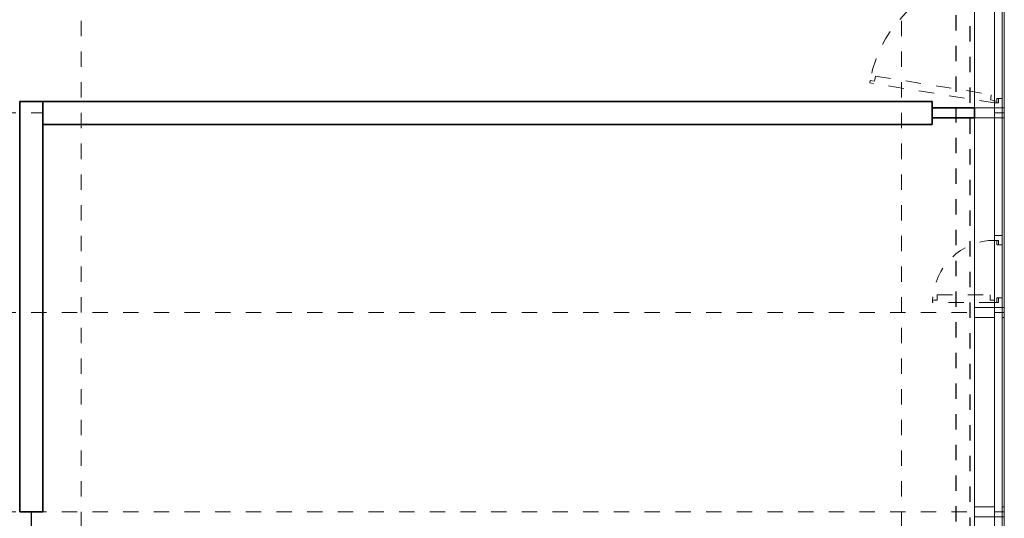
# Model space of a CAD drawing. Header units: metres. Extents: x -13 to 93, y -119 to 25.
# Tile 364 of 656: x 7.25 to 13.67, y -40.24 to -36.99. Entities that reach past the tile are written whole.
import ezdxf

# ---------------------------------------------------------------- set-up
doc = ezdxf.new("R2010")
doc.units = ezdxf.units.M
doc.header["$LTSCALE"] = 0.00508
doc.header["$PDMODE"] = 1
doc.header["$PDSIZE"] = -2
for name, pattern in [('STYLE_05', [0.19684, 0.069505, -0.127335]), ('STYLE_06', [1.0537, 0.590515, -0.19684, 0.069505, -0.19684]), ('STYLE_11', [0.393677, 0.196838, -0.196838])]:
    doc.linetypes.add(name, pattern=pattern)
for name, color, linetype, lineweight in [('3-3-0 AW Fassade', 7, 'Continuous', 18), ('3-3-4 AFenster', 7, 'Continuous', 25), ('3-4-0-2 IW GK', 7, 'Continuous', 35), ('3-4-0-5 Trennwand', 7, 'Continuous', 35), ('3-4-4 ITüren', 7, 'Continuous', 25), ('3-5-1-2 DeckenSprung VED', 7, 'STYLE_11', 25), ('3-5-9 DeckenSonstig VED', 7, 'STYLE_11', 25), ('Ans-Kante', 7, 'Continuous', 18), ('Plan-Achse', 1, 'STYLE_06', 18), ('Plan-Achsen-Fassade', 1, 'STYLE_06', 18)]:
    doc.layers.add(name, color=color, linetype=linetype, lineweight=lineweight)

# ---------------------------------------------------------------- blocks, each defined once
blk = doc.blocks.new('TÜR_1.00 in 1.30 Feld')
at = {"layer": '3-4-4 ITüren', "linetype": 'Continuous', "lineweight": 5}
for p in [(0, 0), (1.225, 0)]:
    blk.add_point(p, dxfattribs=at)
blk.add_wipeout([(0.075, 1), (0.1241, 0.9988), (0.173, 0.9952), (0.2217, 0.9892), (0.2701, 0.9808), (0.318, 0.97), (0.3653, 0.9569), (0.4119, 0.9415), (0.4577, 0.9239), (0.5026, 0.904), (0.5464, 0.8819), (0.5891, 0.8577), (0.6306, 0.8315), (0.6707, 0.8032), (0.7094, 0.773), (0.7466, 0.741), (0.7821, 0.7071), (0.816, 0.6716), (0.848, 0.6344), (0.8782, 0.5957), (0.9065, 0.5556), (0.9327, 0.5141), (0.9569, 0.4714), (0.979, 0.4276), (0.9989, 0.3827), (1.0165, 0.3369), (1.0319, 0.2903), (1.045, 0.243), (1.0558, 0.1951), (1.0642, 0.1467), (1.0702, 0.098), (1.0738, 0.0491), (1.075, 0), (0.075, 0)]).dxf.layer = '3-4-4 ITüren'
at = {"layer": '3-4-4 ITüren'}
for p, q in [((0.075, 0), (0.075, 1)), ((0.075, 0), (0, 0)), ((1.225, 0), (1.075, 0))]:
    blk.add_line(p, q, dxfattribs=at)
blk.add_arc((0.075, 0), 1, 0, 90, dxfattribs=at)
blk = doc.blocks.new('S_Profil_Fassade_Büro')
at = {"layer": '3-3-0 AW Fassade', "color": 7}
blk.add_line((-0.132, 0), (-0.195, 0), dxfattribs=at)
for points in [[(-0.195, 0.0325), (-0.182, 0.0325), (-0.182, -0.0325), (-0.195, -0.0325)], [(-0.132, 0.0325), (0, 0.0325), (0, -0.0325), (-0.132, -0.0325)]]:
    blk.add_lwpolyline(points, close=True, dxfattribs=at)
blk = doc.blocks.new('S_Fenster_GR_Feld')
at = {"layer": '3-3-0 AW Fassade', "color": 7}
blk.add_lwpolyline([(-0.05, 1.2675), (0, 1.2675), (0, 0.9225), (-0.05, 0.9225)], close=True, dxfattribs=at)
at = {"color": 7}
blk.add_wipeout([(-0.05, 0.095), (-0.025, 0.095), (-0.015, 0.095), (-0.015, 0.065), (0, 0.065), (0, 0.89), (-0.015, 0.89), (-0.015, 0.86), (-0.025, 0.86), (-0.05, 0.86)], dxfattribs=at).dxf.layer = '3-3-0 AW Fassade'
at = {"layer": '3-3-0 AW Fassade', "color": 7}
blk.add_lwpolyline([(-0.05, 0.095), (-0.025, 0.095), (-0.015, 0.095), (-0.015, 0.065), (0, 0.065), (0, 0.89), (-0.015, 0.89), (-0.015, 0.86), (-0.025, 0.86), (-0.05, 0.86)], close=True, dxfattribs=at)
at = {"color": 7}
for points in [[(-0.025, 0.86), (-0.05, 0.86), (-0.05, 0.9225), (0, 0.9225), (0, 0.89), (-0.025, 0.89)], [(-0.025, 0.095), (-0.05, 0.095), (-0.05, 0.0325), (0, 0.0325), (0, 0.065), (-0.025, 0.065)]]:
    blk.add_wipeout(points, dxfattribs=at).dxf.layer = '3-3-0 AW Fassade'
at = {"layer": '3-3-0 AW Fassade', "color": 7}
for points in [[(-0.025, 0.86), (-0.05, 0.86), (-0.05, 0.9225), (0, 0.9225), (0, 0.89), (-0.025, 0.89)], [(-0.025, 0.095), (-0.05, 0.095), (-0.05, 0.0325), (0, 0.0325), (0, 0.065), (-0.025, 0.065)]]:
    blk.add_lwpolyline(points, close=True, dxfattribs=at)
at = {"layer": '3-3-0 AW Fassade', "color": 7, "linetype": 'STYLE_05'}
blk.add_lwpolyline([(0.0217, 0.1191), (0.0256, 0.0944), (0.0272, 0.0846), (-0.0024, 0.0798), (0, 0.065), (0.8145, 0.1961), (0.8121, 0.2109), (0.7825, 0.2061), (0.7809, 0.216), (0.777, 0.2407)], close=True, dxfattribs=at)
at = {"layer": '3-3-0 AW Fassade', "color": 7, "linetype": 'STYLE_05', "lineweight": 18}
blk.add_arc((0, 0.065), 0.825, 10.18312, 90, dxfattribs=at)
blk = doc.blocks.new('*U279')
at = {"layer": '3-3-0 AW Fassade', "color": 7}
blk.add_lwpolyline([(26.0206, -29.5411), (26.0706, -29.5411), (26.0706, -29.7461), (26.0206, -29.7461)], close=True, dxfattribs=at)
at = {"color": 7}
blk.add_wipeout([(26.0706, -30.5736), (26.0456, -30.5736), (26.0356, -30.5736), (26.0356, -30.6036), (26.0206, -30.6036), (26.0206, -29.7786), (26.0356, -29.7786), (26.0356, -29.8086), (26.0456, -29.8086), (26.0706, -29.8086)], dxfattribs=at).dxf.layer = '3-3-0 AW Fassade'
at = {"layer": '3-3-0 AW Fassade', "color": 7}
blk.add_lwpolyline([(26.0706, -30.5736), (26.0456, -30.5736), (26.0356, -30.5736), (26.0356, -30.6036), (26.0206, -30.6036), (26.0206, -29.7786), (26.0356, -29.7786), (26.0356, -29.8086), (26.0456, -29.8086), (26.0706, -29.8086)], close=True, dxfattribs=at)
at = {"color": 7}
for points in [[(26.0456, -29.8086), (26.0706, -29.8086), (26.0706, -29.7461), (26.0206, -29.7461), (26.0206, -29.7786), (26.0456, -29.7786)], [(26.0456, -30.5736), (26.0706, -30.5736), (26.0706, -30.6361), (26.0206, -30.6361), (26.0206, -30.6036), (26.0456, -30.6036)]]:
    blk.add_wipeout(points, dxfattribs=at).dxf.layer = '3-3-0 AW Fassade'
at = {"layer": '3-3-0 AW Fassade', "color": 7}
for points in [[(26.0456, -29.8086), (26.0706, -29.8086), (26.0706, -29.7461), (26.0206, -29.7461), (26.0206, -29.7786), (26.0456, -29.7786)], [(26.0456, -30.5736), (26.0706, -30.5736), (26.0706, -30.6361), (26.0206, -30.6361), (26.0206, -30.6036), (26.0456, -30.6036)]]:
    blk.add_lwpolyline(points, close=True, dxfattribs=at)
at = {"layer": '3-3-0 AW Fassade', "color": 7, "linetype": 'STYLE_05'}
blk.add_lwpolyline([(25.999, -30.5495), (25.995, -30.5742), (25.9934, -30.5841), (26.023, -30.5888), (26.0206, -30.6036), (25.2061, -30.4726), (25.2085, -30.4578), (25.2381, -30.4625), (25.2397, -30.4527), (25.2437, -30.428)], close=True, dxfattribs=at)
at = {"layer": '3-3-0 AW Fassade', "color": 7, "linetype": 'STYLE_05', "lineweight": 18}
blk.add_arc((26.0206, -30.6036), 0.825, 90, 169.81688, dxfattribs=at)
blk = doc.blocks.new('S_Fenster_GR_Feld_klein')
at = {"layer": '3-3-0 AW Fassade', "color": 7}
blk.add_lwpolyline([(-0.05, 1.2675), (0, 1.2675), (0, 0.9225), (-0.05, 0.9225)], close=True, dxfattribs=at)
at = {"color": 7}
blk.add_wipeout([(-0.025, 0.86), (-0.05, 0.86), (-0.05, 0.7975), (0, 0.7975), (0, 0.83), (-0.025, 0.83)], dxfattribs=at).dxf.layer = '3-3-0 AW Fassade'
at = {"layer": '3-3-0 AW Fassade', "color": 7}
blk.add_lwpolyline([(-0.025, 0.86), (-0.05, 0.86), (-0.05, 0.7975), (0, 0.7975), (0, 0.83), (-0.025, 0.83)], close=True, dxfattribs=at)
at = {"layer": '3-3-0 AW Fassade', "color": 7, "linetype": 'STYLE_05', "lineweight": 18}
blk.add_arc((0, 1.235), 0.405, 270, 357.8789, dxfattribs=at)
at = {"color": 7}
blk.add_wipeout([(-0.05, 1.205), (-0.015, 1.205), (-0.015, 1.235), (0, 1.235), (0, 0.83), (-0.015, 0.83), (-0.015, 0.86), (-0.05, 0.86)], dxfattribs=at).dxf.layer = '3-3-0 AW Fassade'
at = {"color": 7, "lineweight": 18}
blk.add_wipeout([(-0.05, 0.7975), (0, 0.7975), (0, 0.0325), (-0.05, 0.0325)], dxfattribs=at).dxf.layer = '3-3-0 AW Fassade'
at = {"layer": '3-3-0 AW Fassade', "color": 7}
blk.add_lwpolyline([(-0.05, 1.205), (-0.015, 1.205), (-0.015, 1.235), (0, 1.235), (0, 0.83), (-0.015, 0.83), (-0.015, 0.86), (-0.05, 0.86)], close=True, dxfattribs=at)
at = {"layer": '3-3-0 AW Fassade', "color": 7, "lineweight": 18}
blk.add_lwpolyline([(-0.05, 0.7975), (0, 0.7975), (0, 0.0325), (-0.05, 0.0325)], close=True, dxfattribs=at)
at = {"color": 7}
blk.add_wipeout([(-0.025, 1.205), (-0.05, 1.205), (-0.05, 1.2675), (0, 1.2675), (0, 1.235), (-0.025, 1.235)], dxfattribs=at).dxf.layer = '3-3-0 AW Fassade'
at = {"layer": '3-3-0 AW Fassade', "color": 7}
blk.add_lwpolyline([(-0.025, 1.205), (-0.05, 1.205), (-0.05, 1.2675), (0, 1.2675), (0, 1.235), (-0.025, 1.235)], close=True, dxfattribs=at)
at = {"layer": '3-3-0 AW Fassade', "color": 7, "linetype": 'STYLE_05'}
blk.add_lwpolyline([(0.03, 1.185), (0.03, 1.22), (0, 1.22), (0, 1.235), (0.405, 1.235), (0.405, 1.22), (0.375, 1.22), (0.375, 1.185)], close=True, dxfattribs=at)

msp = doc.modelspace()

# ---------------------------------------------------------------- linework, layer by layer
at = {"layer": '3-4-0-5 Trennwand'}
for p, q in [((7.25, -37.525), (7.25, -40.2)), ((7.25, -37.525), (7.4, -37.525)), ((7.4, -37.525), (7.4, -40.2)), ((7.25, -40.2), (7.4, -40.2))]:
    msp.add_line(p, q, dxfattribs=at)
at = {"layer": 'Ans-Kante', "color": 8}
msp.add_line((13.67, -53.99), (13.67, -36.4725), dxfattribs=at)
at = {"layer": 'Plan-Achsen-Fassade', "color": 9}
for p, q in [((-0.475, -37.6), (13.475, -37.6)), ((-0.475, -38.9), (13.475, -38.9)), ((-0.475, -40.2), (13.475, -40.2))]:
    msp.add_line(p, q, dxfattribs=at)

# ---------------------------------------------------------------- block references
at = {"layer": '3-3-0 AW Fassade', "color": 7, "xscale": -1}
for p in [(13.475, -38.9), (13.475, -40.2)]:
    msp.add_blockref('S_Profil_Fassade_Büro', p, dxfattribs=at)

# ---------------------------------------------------------------- next in the draw order: block references
at = {"layer": '3-4-4 ITüren', "color": 7, "xscale": -1, "rotation": -90}
msp.add_blockref('TÜR_1.00 in 1.30 Feld', (7.325, -41.425), dxfattribs=at)

# ---------------------------------------------------------------- next in the draw order: wipeouts: each hides what was drawn before it
at = {"lineweight": 5}
msp.add_wipeout([(7.4, -37.675), (7.4, -37.525), (13.2, -37.525), (13.2, -37.675)], dxfattribs=at).dxf.layer = '3-4-0-2 IW GK'

# ---------------------------------------------------------------- next in the draw order: linework, layer by layer
at = {"layer": '3-4-0-2 IW GK'}
for p, q in [((7.4, -37.525), (13.2, -37.525)), ((7.4, -37.675), (7.4, -37.525)), ((13.2, -37.675), (13.2, -37.525)), ((7.4, -37.675), (13.2, -37.675))]:
    msp.add_line(p, q, dxfattribs=at)
at = {"layer": 'Plan-Achse'}
msp.add_line((7.65, -118.5), (7.65, 6.75), dxfattribs=at)

# ---------------------------------------------------------------- next in the draw order: wipeouts: each hides what was drawn before it
at = {"lineweight": 5}
msp.add_wipeout([(13.2, -37.6325), (13.2, -37.5675), (13.475, -37.5675), (13.475, -37.6325)], dxfattribs=at).dxf.layer = '3-4-0-2 IW GK'

# ---------------------------------------------------------------- next in the draw order: linework, layer by layer
at = {"layer": '3-4-0-2 IW GK'}
for p, q in [((13.2, -37.5675), (13.475, -37.5675)), ((13.2, -37.6325), (13.2, -37.5675)), ((13.475, -37.6325), (13.475, -37.5675)), ((13.2, -37.6325), (13.475, -37.6325))]:
    msp.add_line(p, q, dxfattribs=at)
at = {"layer": 'Ans-Kante', "color": 8}
msp.add_line((13.475, -53.99), (13.475, -36.4725), dxfattribs=at)

# ---------------------------------------------------------------- next in the draw order: block references
at = {"layer": '3-3-0 AW Fassade', "color": 7, "xscale": -1}
msp.add_blockref('S_Profil_Fassade_Büro', (13.475, -37.6), dxfattribs=at)

# ---------------------------------------------------------------- next in the draw order: block references
at = {"layer": '3-3-0 AW Fassade', "color": 7}
msp.add_blockref('*U279', (-12.41363701, -6.93135892), dxfattribs=at)
at = {"layer": '3-3-0 AW Fassade', "color": 7, "xscale": -1}
msp.add_blockref('S_Fenster_GR_Feld', (13.607, -41.5), dxfattribs=at)

# ---------------------------------------------------------------- next in the draw order: linework, layer by layer
at = {"layer": '3-3-0 AW Fassade'}
msp.add_lwpolyline([(13.607, -36.3625), (13.657, -36.3625), (13.657, -54.085), (13.607, -54.085)], close=True, dxfattribs=at)
at = {"layer": '3-5-1-2 DeckenSprung VED', "color": 7, "linetype": 'STYLE_11'}
msp.add_line((13.355, -36.3625), (13.355, -54.085), dxfattribs=at)
at = {"layer": '3-5-9 DeckenSonstig VED', "color": 7, "linetype": 'STYLE_05'}
msp.add_line((13.445, -28.835), (13.445, -54.085), dxfattribs=at)
at = {"layer": 'Plan-Achse'}
msp.add_line((13, -118.5), (13, 6.75), dxfattribs=at)

# ---------------------------------------------------------------- next in the draw order: block references
at = {"layer": '3-3-4 AFenster', "color": 7, "rotation": 180}
msp.add_blockref('S_Fenster_GR_Feld_klein', (13.607, -37.6), dxfattribs=at)

doc.saveas('drawing.dxf')
